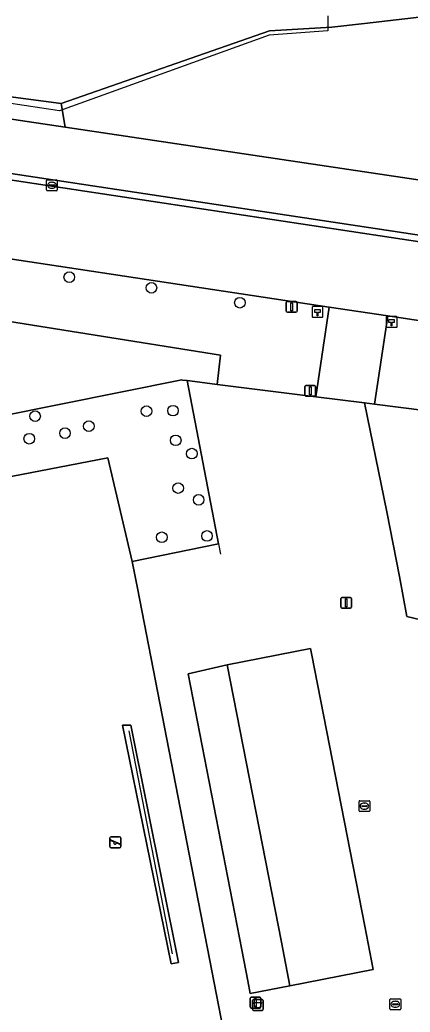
# Model space of a CAD drawing. Extents: x 160203 to 161530, y 379528 to 381797.
# Drawn here: x 160936.5 to 160972.5, y 380460.9 to 380552.4 of the extents above; entities that cross this region are included whole.
import ezdxf

# ---------------------------------------------------------------- set-up
doc = ezdxf.new("R2010")
doc.units = 0
for name, color, linetype in [('IMGEO_Afvalbak', 7, 'Continuous'), ('IMGEO_Boom', 7, 'Continuous'), ('IMGEO_Brandkraan', 7, 'Continuous'), ('IMGEO_Gemengd_bos', 7, 'Continuous'), ('IMGEO_Grasland_overig', 7, 'Continuous'), ('IMGEO_Groenvoorziening', 7, 'Continuous'), ('IMGEO_Hectometerpaal', 7, 'Continuous'), ('IMGEO_Hek', 7, 'Continuous'), ('IMGEO_Kolk', 7, 'Continuous'), ('IMGEO_Lichtmast', 7, 'Continuous'), ('IMGEO_Loofbos', 7, 'Continuous'), ('IMGEO_Pand', 7, 'Continuous'), ('IMGEO_Parkeervlak_gesloten', 7, 'Continuous'), ('IMGEO_Rijbaan_lokaal_open', 7, 'Continuous'), ('IMGEO_Rioolput', 7, 'Continuous'), ('IMGEO_Speelvoorziening', 7, 'Continuous'), ('IMGEO_Voetpad_open', 7, 'Continuous')]:
    doc.layers.add(name, color=color, linetype=linetype)

msp = doc.modelspace()

# ---------------------------------------------------------------- linework, layer by layer
at = {"layer": 'IMGEO_Afvalbak'}
for p, q in [((160958.046, 380462.053), (160958.836, 380462.053)), ((160958.836, 380462.053), (160958.046, 380462.053)), ((160957.946, 380461.153), (160957.946, 380461.953)), ((160957.946, 380461.953), (160957.946, 380461.153)), ((160958.936, 380461.953), (160958.936, 380461.153)), ((160958.936, 380461.153), (160958.936, 380461.953)), ((160958.836, 380461.053), (160958.046, 380461.053)), ((160958.046, 380461.053), (160958.836, 380461.053))]:
    msp.add_line(p, q, dxfattribs=at)
msp.add_lwpolyline([(160958.089, 380461.767), (160958.793, 380461.767), (160958.644, 380461.297), (160958.238, 380461.297), (160958.089, 380461.767)], dxfattribs=at)
for centre, start, end in [((160958.046, 380461.953), 90, 180), ((160958.046, 380461.953), 90, 180), ((160958.836, 380461.953), 0, 90), ((160958.836, 380461.953), 360, 90), ((160958.046, 380461.153), 180, 270), ((160958.046, 380461.153), 180, 270), ((160958.836, 380461.153), 270, 0), ((160958.836, 380461.153), 270, 0)]:
    msp.add_arc(centre, 0.1, start, end, dxfattribs=at)
at = {"layer": 'IMGEO_Boom'}
for centre in [(160941.07, 380528.674), (160948.641, 380527.684), (160956.797, 380526.315), (160937.918, 380515.856), (160948.183, 380516.312), (160950.631, 380516.361), (160942.875, 380514.926), (160937.381, 380513.771), (160940.675, 380514.284), (160950.879, 380513.623), (160952.364, 380512.399), (160951.108, 380509.217), (160952.995, 380508.139), (160949.602, 380504.682), (160953.767, 380504.805)]:
    msp.add_circle(centre, 0.489, dxfattribs=at)
at = {"layer": 'IMGEO_Brandkraan'}
for p, q in [((160967.852, 380480.388), (160968.704, 380480.388)), ((160967.777, 380479.462), (160967.777, 380480.314)), ((160968.036, 380479.882), (160968.036, 380479.894)), ((160968.474, 380479.845), (160968.076, 380479.845)), ((160968.079, 380479.931), (160968.477, 380479.931)), ((160968.288, 380479.608), (160968.263, 380479.608)), ((160968.265, 380480.168), (160968.29, 380480.168)), ((160968.52, 380479.894), (160968.52, 380479.882)), ((160968.778, 380480.314), (160968.778, 380479.462)), ((160968.704, 380479.388), (160967.852, 380479.388))]:
    msp.add_line(p, q, dxfattribs=at)
for points in [[(160967.852, 380480.388), (160968.704, 380480.388)], [(160967.777, 380479.462), (160967.777, 380480.314)], [(160968.778, 380480.314), (160968.778, 380479.462)], [(160968.704, 380479.388), (160967.852, 380479.388)]]:
    msp.add_lwpolyline(points, dxfattribs=at)
for centre, radius, start, end in [((160967.854, 380480.312), 0.0765, 91.55205, 178.44795), ((160967.854, 380480.312), 0.0765, 91.55205, 178.44795), ((160968.702, 380480.312), 0.0765, 1.55205, 88.44795), ((160968.702, 380480.312), 0.0765, 1.55205, 88.44795), ((160967.854, 380479.464), 0.0765, 181.55205, 268.44795), ((160967.854, 380479.464), 0.0765, 181.55205, 268.44795), ((160968.076, 380479.891), 0.0403, 85.87752, 175.75265), ((160968.073, 380479.881), 0.0366, 178.93798, 274.71019), ((160968.477, 380479.888), 0.043, 264.86636, 352.45326), ((160968.481, 380479.893), 0.0386, 1.73085, 96.63898), ((160968.702, 380479.464), 0.0765, 271.55205, 358.44795), ((160968.702, 380479.464), 0.0765, 271.55205, 358.44795)]:
    msp.add_arc(centre, radius, start, end, dxfattribs=at)
for centre, major_axis, ratio, start_param, end_param in [((160968.264, 380479.888), (-0.387, 0.002), 0.722429, 4.712389, 7.853982), ((160968.289, 380479.888), (-0.39, 0.002), 0.717154, 1.570796, 4.712389)]:
    msp.add_ellipse(centre, major_axis=major_axis, ratio=ratio, start_param=start_param, end_param=end_param, dxfattribs=at)
at = {"layer": 'IMGEO_Gemengd_bos'}
msp.add_lwpolyline([(160845.74, 380558.527), (160910.065, 380548.671), (160940.334, 380544.69), (160959.524, 380551.402), (160965.263, 380551.73), (160968.287, 380552.079), (160974.128, 380552.752)], dxfattribs=at)
at = {"layer": 'IMGEO_Grasland_overig'}
msp.add_lwpolyline([(160940.686, 380542.511), (160940.334, 380544.69), (160910.065, 380548.671), (160845.74, 380558.527), (160845.744, 380556.692)], close=True, dxfattribs=at)
at = {"layer": 'IMGEO_Groenvoorziening'}
msp.add_lwpolyline([(160974.128, 380552.752), (160968.287, 380552.079), (160965.263, 380551.73), (160959.524, 380551.402), (160940.334, 380544.69), (160940.686, 380542.511), (161000, 380533.651), (161024.98, 380529.951), (161027.619, 380532.25), (161030.174, 380534.01), (161033.608, 380535.941), (161035.538, 380536.566), (161038.376, 380537.02), (161040.831, 380536.814), (161043.442, 380536.303), (161045.685, 380536.12)], dxfattribs=at)
for points in [[(161051.027, 380498.401), (161051.214, 380497.538), (161063.307, 380444.833), (161063.889, 380442.387), (161066.33, 380440.623), (161066.608, 380440.645), (161054.376, 380504.632), (161025.407, 380499.252), (161022.555, 380500.69), (160997.348, 380513.4), (160969.211, 380516.95), (160968.279, 380517.067), (160970.343, 380507.038), (160971.516, 380501.074), (160972.176, 380497.384), (160978.278, 380495.928), (160979.494, 380489.876), (160975.305, 380486.001), (160975.678, 380483.713)], [(160947.345, 380500), (160946.869, 380502.452), (160944.615, 380512.001), (160902.101, 380503.8), (160879.901, 380499.518), (160834.638, 380490.788), (160834.2, 380490.611), (160833.852, 380490.316), (160833.56, 380489.783), (160833.499, 380489.33), (160863.045, 380342.63), (160874.441, 380344.866), (160898.366, 380349.337), (160907.573, 380354.284), (160962.354, 380365.201), (160969.347, 380366.563), (160972.472, 380371.216), (160971.163, 380377.952), (160966.73, 380400.144), (160956.686, 380451.885)], [(160961.41, 380463.331), (160960.629, 380467.328), (160955.633, 380492.932), (160952.043, 380492.093), (160956.976, 380466.637), (160957.53, 380463.781), (160957.756, 380462.618)], [(160945.973, 380487.358), (160946.734, 380487.367), (160951.124, 380465.479), (160950.455, 380465.339)]]:
    msp.add_lwpolyline(points, close=True, dxfattribs=at)
at = {"layer": 'IMGEO_Hectometerpaal'}
for p, q in [((160963.456, 380525.888), (160963.456, 380525.047)), ((160963.456, 380525.888), (160963.456, 380525.047)), ((160964.372, 380525.972), (160963.531, 380525.972)), ((160964.372, 380525.972), (160963.531, 380525.972)), ((160964.456, 380525.056), (160964.456, 380525.897)), ((160964.456, 380525.056), (160964.456, 380525.897)), ((160963.54, 380524.972), (160964.381, 380524.972)), ((160963.54, 380524.972), (160964.381, 380524.972)), ((160970.284, 380524.96), (160970.284, 380524.119)), ((160970.284, 380524.96), (160970.284, 380524.119)), ((160971.2, 380525.044), (160970.359, 380525.044)), ((160971.2, 380525.044), (160970.359, 380525.044)), ((160971.284, 380524.128), (160971.284, 380524.969)), ((160971.284, 380524.128), (160971.284, 380524.969)), ((160970.368, 380524.044), (160971.209, 380524.044)), ((160970.368, 380524.044), (160971.209, 380524.044))]:
    msp.add_line(p, q, dxfattribs=at)
for points in [[(160963.981, 380525.116), (160963.921, 380525.116), (160963.921, 380525.421), (160963.701, 380525.421), (160963.701, 380525.69), (160964.201, 380525.69), (160964.201, 380525.421), (160963.981, 380525.421), (160963.981, 380525.116)], [(160970.809, 380524.188), (160970.749, 380524.188), (160970.749, 380524.493), (160970.529, 380524.493), (160970.529, 380524.762), (160971.029, 380524.762), (160971.029, 380524.493), (160970.809, 380524.493), (160970.809, 380524.188)]]:
    msp.add_lwpolyline(points, dxfattribs=at)
for centre, start, end in [((160963.534, 380525.894), 92.4484, 184.28452), ((160963.534, 380525.894), 92.4484, 184.28452), ((160964.378, 380525.894), 2.4484, 94.28452), ((160964.378, 380525.894), 2.4484, 94.28452), ((160963.534, 380525.05), 182.4484, 274.28452), ((160963.534, 380525.05), 182.4484, 274.28452), ((160964.378, 380525.05), 272.4484, 4.28452), ((160964.378, 380525.05), 272.4484, 4.28452), ((160970.362, 380524.966), 92.4484, 184.28452), ((160970.362, 380524.966), 92.4484, 184.28452), ((160971.206, 380524.966), 2.4484, 94.28452), ((160971.206, 380524.966), 2.4484, 94.28452), ((160970.362, 380524.122), 182.4484, 274.28452), ((160970.362, 380524.122), 182.4484, 274.28452), ((160971.206, 380524.122), 272.4484, 4.28452), ((160971.206, 380524.122), 272.4484, 4.28452)]:
    msp.add_arc(centre, 0.0779, start, end, dxfattribs=at)
at = {"layer": 'IMGEO_Hek'}
for points in [[(160964.899, 380552.777), (160964.896, 380551.38), (160959.504, 380551), (160940.157, 380543.996), (160899.412, 380550.147), (160882.829, 380552.68), (160868.014, 380554.875), (160845.741, 380558.276)], [(160951.518, 380519.182), (160951.456, 380519.19), (160855.926, 380500)], [(160951.934, 380519.13), (160951.518, 380519.182)], [(160953.58, 380518.922), (160951.934, 380519.13)], [(160951.934, 380519.13), (160954.812, 380504.084)], [(160954.687, 380518.782), (160953.58, 380518.922)], [(160963.792, 380517.634), (160954.687, 380518.782)], [(160968.279, 380517.067), (160963.792, 380517.634)], [(160969.211, 380516.95), (160968.279, 380517.067)], [(160997.348, 380513.4), (160969.211, 380516.95)], [(160954.812, 380504.084), (160954.994, 380503.13)], [(160946.549, 380486.841), (160950.561, 380466.256)]]:
    msp.add_lwpolyline(points, dxfattribs=at)
at = {"layer": 'IMGEO_Kolk'}
for p, q in [((160938.964, 380536.719), (160938.964, 380537.571)), ((160939.039, 380537.645), (160939.891, 380537.645)), ((160939.223, 380537.139), (160939.223, 380537.151)), ((160939.661, 380537.102), (160939.263, 380537.102)), ((160939.266, 380537.188), (160939.664, 380537.188)), ((160939.452, 380537.425), (160939.477, 380537.425)), ((160939.707, 380537.151), (160939.707, 380537.139)), ((160939.965, 380537.571), (160939.965, 380536.719)), ((160939.891, 380536.645), (160939.039, 380536.645)), ((160939.475, 380536.865), (160939.45, 380536.865))]:
    msp.add_line(p, q, dxfattribs=at)
for points in [[(160938.964, 380536.719), (160938.964, 380537.571)], [(160939.039, 380537.645), (160939.891, 380537.645)], [(160939.965, 380537.571), (160939.965, 380536.719)], [(160939.891, 380536.645), (160939.039, 380536.645)]]:
    msp.add_lwpolyline(points, dxfattribs=at)
for centre, radius, start, end in [((160939.041, 380537.569), 0.0765, 91.55205, 178.44795), ((160939.041, 380537.569), 0.0765, 91.55205, 178.44795), ((160939.263, 380537.148), 0.0403, 85.87752, 175.75265), ((160939.26, 380537.138), 0.0366, 178.93798, 274.71019), ((160939.664, 380537.145), 0.043, 264.86636, 352.45326), ((160939.668, 380537.15), 0.0386, 1.73085, 96.63898), ((160939.889, 380537.569), 0.0765, 1.55205, 88.44795), ((160939.889, 380537.569), 0.0765, 1.55205, 88.44795), ((160939.041, 380536.721), 0.0765, 181.55205, 268.44795), ((160939.041, 380536.721), 0.0765, 181.55205, 268.44795), ((160939.889, 380536.721), 0.0765, 271.55205, 358.44795), ((160939.889, 380536.721), 0.0765, 271.55205, 358.44795)]:
    msp.add_arc(centre, radius, start, end, dxfattribs=at)
for centre, major_axis, ratio, start_param, end_param in [((160939.451, 380537.145), (-0.387, 0.002), 0.722429, 4.712389, 7.853982), ((160939.476, 380537.145), (-0.39, 0.002), 0.717154, 1.570796, 4.712389)]:
    msp.add_ellipse(centre, major_axis=major_axis, ratio=ratio, start_param=start_param, end_param=end_param, dxfattribs=at)
at = {"layer": 'IMGEO_Lichtmast'}
for p, q in [((160961.075, 380525.533), (160961.075, 380526.333)), ((160961.075, 380526.333), (160961.075, 380525.533)), ((160961.175, 380526.433), (160961.965, 380526.433)), ((160961.965, 380526.433), (160961.175, 380526.433)), ((160962.065, 380526.333), (160962.065, 380525.533)), ((160962.065, 380525.533), (160962.065, 380526.333)), ((160961.965, 380525.433), (160961.175, 380525.433)), ((160961.175, 380525.433), (160961.965, 380525.433)), ((160962.789, 380517.785), (160962.789, 380518.585)), ((160962.789, 380518.585), (160962.789, 380517.785)), ((160962.889, 380518.685), (160963.679, 380518.685)), ((160963.679, 380518.685), (160962.889, 380518.685)), ((160963.779, 380518.585), (160963.779, 380517.785)), ((160963.779, 380517.785), (160963.779, 380518.585)), ((160963.679, 380517.685), (160962.889, 380517.685)), ((160962.889, 380517.685), (160963.679, 380517.685)), ((160966.099, 380498.238), (160966.099, 380499.038)), ((160966.099, 380499.038), (160966.099, 380498.238)), ((160966.199, 380499.138), (160966.989, 380499.138)), ((160966.989, 380499.138), (160966.199, 380499.138)), ((160967.089, 380499.038), (160967.089, 380498.238)), ((160967.089, 380498.238), (160967.089, 380499.038)), ((160966.989, 380498.138), (160966.199, 380498.138)), ((160966.199, 380498.138), (160966.989, 380498.138)), ((160957.733, 380461.366), (160957.733, 380462.166)), ((160957.733, 380462.166), (160957.733, 380461.366)), ((160957.833, 380462.266), (160958.623, 380462.266)), ((160958.623, 380462.266), (160957.833, 380462.266)), ((160958.723, 380462.166), (160958.723, 380461.366)), ((160958.723, 380461.366), (160958.723, 380462.166)), ((160958.623, 380461.266), (160957.833, 380461.266)), ((160957.833, 380461.266), (160958.623, 380461.266))]:
    msp.add_line(p, q, dxfattribs=at)
for points in [[(160961.495, 380526.308), (160961.645, 380526.308), (160961.645, 380525.558), (160961.495, 380525.558), (160961.495, 380526.308)], [(160963.209, 380518.56), (160963.359, 380518.56), (160963.359, 380517.81), (160963.209, 380517.81), (160963.209, 380518.56)], [(160966.519, 380499.013), (160966.669, 380499.013), (160966.669, 380498.263), (160966.519, 380498.263), (160966.519, 380499.013)], [(160958.153, 380462.141), (160958.303, 380462.141), (160958.303, 380461.391), (160958.153, 380461.391), (160958.153, 380462.141)]]:
    msp.add_lwpolyline(points, dxfattribs=at)
for centre, start, end in [((160961.175, 380526.333), 90, 180), ((160961.175, 380526.333), 90, 180), ((160961.965, 380526.333), 0, 90), ((160961.965, 380526.333), 360, 90), ((160961.175, 380525.533), 180, 270), ((160961.175, 380525.533), 180, 270), ((160961.965, 380525.533), 270, 0), ((160961.965, 380525.533), 270, 0), ((160962.889, 380518.585), 90, 180), ((160962.889, 380518.585), 90, 180), ((160963.679, 380518.585), 0, 90), ((160963.679, 380518.585), 360, 90), ((160962.889, 380517.785), 180, 270), ((160962.889, 380517.785), 180, 270), ((160963.679, 380517.785), 270, 0), ((160963.679, 380517.785), 270, 0), ((160966.199, 380499.038), 90, 180), ((160966.199, 380499.038), 90, 180), ((160966.989, 380499.038), 0, 90), ((160966.989, 380499.038), 360, 90), ((160966.199, 380498.238), 180, 270), ((160966.199, 380498.238), 180, 270), ((160966.989, 380498.238), 270, 0), ((160966.989, 380498.238), 270, 0), ((160957.833, 380462.166), 90, 180), ((160957.833, 380462.166), 90, 180), ((160958.623, 380462.166), 0, 90), ((160958.623, 380462.166), 360, 90), ((160957.833, 380461.366), 180, 270), ((160957.833, 380461.366), 180, 270), ((160958.623, 380461.366), 270, 0), ((160958.623, 380461.366), 270, 0)]:
    msp.add_arc(centre, 0.1, start, end, dxfattribs=at)
at = {"layer": 'IMGEO_Loofbos'}
msp.add_lwpolyline([(160923.009, 380526.579), (160955.011, 380521.483), (160954.687, 380518.782), (160963.792, 380517.634), (160965.031, 380525.91), (160911.436, 380534.021), (160831.991, 380546.196), (160825.841, 380547.097), (160821.176, 380547.625), (160821.039, 380547.637)], dxfattribs=at)
for points in [[(161068.738, 380524.054), (161069.501, 380528.085), (161050.647, 380530.954), (161050.169, 380536.216), (161045.973, 380534.533), (161042.657, 380534.867), (161038.31, 380535.563), (161034.399, 380534.694), (161029.618, 380531.911), (161026.899, 380529.633), (161026.173, 380524.441), (161026.094, 380523.879), (161027.779, 380523.619), (161026.638, 380516.587), (161000, 380520.618), (160970.441, 380525.091), (160969.211, 380516.95), (160997.348, 380513.4), (161022.555, 380500.69), (161025.407, 380499.252), (161054.376, 380504.632), (161054.068, 380506.244), (161055.556, 380506.056), (161065.849, 380508.788)], [(160855.926, 380500), (160951.456, 380519.19), (160951.518, 380519.182), (160951.934, 380519.13), (160953.58, 380518.922), (160954.687, 380518.782), (160955.011, 380521.483), (160923.009, 380526.579), (160917.453, 380518.109), (160876.82, 380510.174), (160874.529, 380521.462), (160828.037, 380514.908), (160831.064, 380500), (160832.145, 380494.674)], [(160833.499, 380489.33), (160833.56, 380489.783), (160833.852, 380490.316), (160834.2, 380490.611), (160834.638, 380490.788), (160879.901, 380499.518), (160902.101, 380503.8), (160944.615, 380512.001), (160946.869, 380502.452), (160954.812, 380504.084), (160951.934, 380519.13), (160951.518, 380519.182), (160951.456, 380519.19), (160855.926, 380500), (160832.145, 380494.674), (160831.887, 380494.616), (160862.461, 380342.515), (160863.045, 380342.63)]]:
    msp.add_lwpolyline(points, close=True, dxfattribs=at)
at = {"layer": 'IMGEO_Pand'}
msp.add_lwpolyline([(160961.41, 380463.331), (160969.083, 380464.829), (160968.303, 380468.825), (160963.425, 380493.823), (160963.307, 380494.429), (160955.633, 380492.932), (160960.629, 380467.328)], close=True, dxfattribs=at)
at = {"layer": 'IMGEO_Parkeervlak_gesloten'}
msp.add_lwpolyline([(161024.98, 380529.951), (161000, 380533.651), (160940.686, 380542.511), (160845.744, 380556.692), (160833.175, 380558.569), (160830.154, 380559), (160828.405, 380559.25), (160827.637, 380559.36), (160827.221, 380554.627), (160828.18, 380554.482), (161000, 380528.513), (161026.173, 380524.441), (161026.899, 380529.633)], close=True, dxfattribs=at)
at = {"layer": 'IMGEO_Rijbaan_lokaal_open'}
for points in [[(161026.173, 380524.441), (161000, 380528.513), (160828.18, 380554.482), (160828.089, 380553.895), (161000, 380527.913), (161026.094, 380523.879)], [(160826.75, 380554.296), (160826.76, 380553.818), (160825.987, 380548.612), (160825.841, 380547.097), (160831.991, 380546.196), (160911.436, 380534.021), (160965.031, 380525.91), (160970.441, 380525.091), (161000, 380520.618), (161026.638, 380516.587), (161027.779, 380523.619), (161026.094, 380523.879), (161000, 380527.913), (160828.089, 380553.895)]]:
    msp.add_lwpolyline(points, close=True, dxfattribs=at)
at = {"layer": 'IMGEO_Rioolput'}
for p, q in [((160970.696, 380462.115), (160971.548, 380462.115)), ((160970.621, 380461.189), (160970.621, 380462.041)), ((160970.88, 380461.609), (160970.88, 380461.621)), ((160971.318, 380461.572), (160970.92, 380461.572)), ((160970.923, 380461.658), (160971.321, 380461.658)), ((160971.132, 380461.335), (160971.107, 380461.335)), ((160971.109, 380461.895), (160971.134, 380461.895)), ((160971.364, 380461.621), (160971.364, 380461.609)), ((160971.622, 380462.041), (160971.622, 380461.189)), ((160971.548, 380461.115), (160970.696, 380461.115))]:
    msp.add_line(p, q, dxfattribs=at)
for points in [[(160970.696, 380462.115), (160971.548, 380462.115)], [(160970.621, 380461.189), (160970.621, 380462.041)], [(160971.622, 380462.041), (160971.622, 380461.189)], [(160971.548, 380461.115), (160970.696, 380461.115)]]:
    msp.add_lwpolyline(points, dxfattribs=at)
for centre, radius, start, end in [((160970.698, 380462.039), 0.0765, 91.55205, 178.44795), ((160970.698, 380462.039), 0.0765, 91.55205, 178.44795), ((160971.546, 380462.039), 0.0765, 1.55205, 88.44795), ((160971.546, 380462.039), 0.0765, 1.55205, 88.44795), ((160970.698, 380461.191), 0.0765, 181.55205, 268.44795), ((160970.698, 380461.191), 0.0765, 181.55205, 268.44795), ((160970.92, 380461.618), 0.0403, 85.87752, 175.75265), ((160970.917, 380461.608), 0.0366, 178.93798, 274.71019), ((160971.321, 380461.615), 0.043, 264.86636, 352.45326), ((160971.325, 380461.62), 0.0386, 1.73085, 96.63898), ((160971.546, 380461.191), 0.0765, 271.55205, 358.44795), ((160971.546, 380461.191), 0.0765, 271.55205, 358.44795)]:
    msp.add_arc(centre, radius, start, end, dxfattribs=at)
for centre, major_axis, ratio, start_param, end_param in [((160971.108, 380461.615), (-0.387, 0.002), 0.722429, 4.712389, 7.853982), ((160971.133, 380461.615), (-0.39, 0.002), 0.717154, 1.570796, 4.712389)]:
    msp.add_ellipse(centre, major_axis=major_axis, ratio=ratio, start_param=start_param, end_param=end_param, dxfattribs=at)
at = {"layer": 'IMGEO_Speelvoorziening'}
for p, q in [((160944.822, 380476.152), (160944.822, 380476.952)), ((160944.822, 380476.952), (160944.822, 380476.152)), ((160945.205, 380476.58), (160944.866, 380476.717)), ((160944.891, 380476.777), (160945.767, 380476.424)), ((160944.922, 380477.052), (160945.712, 380477.052)), ((160945.712, 380477.052), (160944.922, 380477.052)), ((160945.812, 380476.952), (160945.812, 380476.152)), ((160945.812, 380476.152), (160945.812, 380476.952)), ((160945.712, 380476.052), (160944.922, 380476.052)), ((160944.922, 380476.052), (160945.712, 380476.052)), ((160945.743, 380476.364), (160945.403, 380476.501))]:
    msp.add_line(p, q, dxfattribs=at)
for centre, radius, start, end in [((160944.922, 380476.952), 0.1, 90, 180), ((160944.922, 380476.952), 0.1, 90, 180), ((160944.879, 380476.747), 0.0327, 68.07798, 248.07798), ((160945.712, 380476.952), 0.1, 0, 90), ((160945.712, 380476.952), 0.1, 360, 90), ((160944.922, 380476.152), 0.1, 180, 270), ((160944.922, 380476.152), 0.1, 180, 270), ((160945.284, 380476.49), 0.12, 130.99278, 5.16318), ((160945.712, 380476.152), 0.1, 270, 0), ((160945.712, 380476.152), 0.1, 270, 0), ((160945.755, 380476.394), 0.0327, 248.07798, 68.07798)]:
    msp.add_arc(centre, radius, start, end, dxfattribs=at)
at = {"layer": 'IMGEO_Voetpad_open'}
for points in [[(160970.441, 380525.091), (160965.031, 380525.91), (160963.792, 380517.634), (160968.279, 380517.067), (160969.211, 380516.95)], [(160979.494, 380489.876), (160978.278, 380495.928), (160972.176, 380497.384), (160971.516, 380501.074), (160970.343, 380507.038), (160968.279, 380517.067), (160963.792, 380517.634), (160954.687, 380518.782), (160953.58, 380518.922), (160951.934, 380519.13), (160954.812, 380504.084), (160946.869, 380502.452), (160947.345, 380500), (160956.686, 380451.885), (160959.623, 380452.431), (160964.41, 380458.399), (160970.636, 380459.579), (160975.531, 380460.507), (160976.857, 380460.724), (160973.556, 380480.828), (160975.678, 380483.713), (160975.305, 380486.001)], [(160968.303, 380468.825), (160969.083, 380464.829), (160961.41, 380463.331), (160957.756, 380462.618), (160957.53, 380463.781), (160956.976, 380466.637), (160952.043, 380492.093), (160955.633, 380492.932), (160963.307, 380494.429), (160963.425, 380493.823)], [(160951.124, 380465.479), (160946.734, 380487.367), (160945.973, 380487.358), (160950.455, 380465.339)]]:
    msp.add_lwpolyline(points, close=True, dxfattribs=at)

doc.saveas('drawing.dxf')
